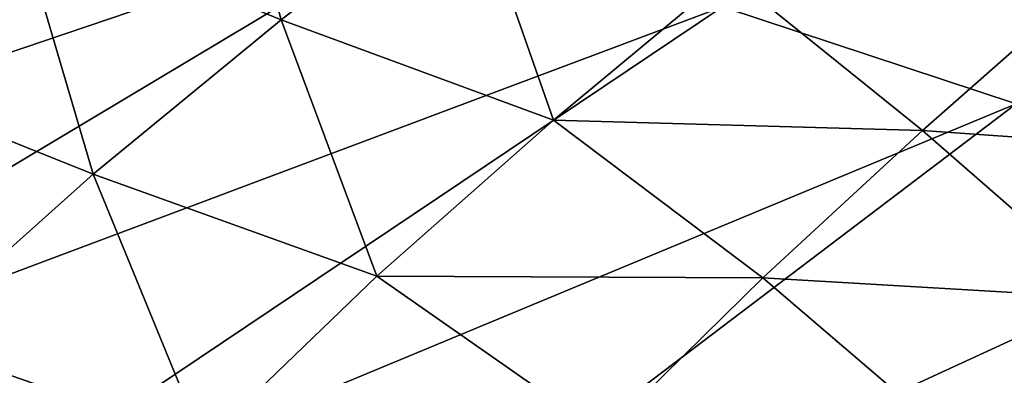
# Model space of a CAD drawing. Header units: metres. Extents: x -92 to 264, y -100 to 50.
# Tile 499 of 656: x 173.17 to 179.22, y -2.11 to 0.07. Entities that reach past the tile are written whole.
import ezdxf

# ---------------------------------------------------------------- set-up
doc = ezdxf.new("R2010")
doc.units = ezdxf.units.M
doc.layers.add('solid_21062050_01', color=7, linetype='CONTINUOUS')

msp = doc.modelspace()

# ---------------------------------------------------------------- linework, layer by layer
at = {"layer": 'solid_21062050_01'}
for points in [[(183.329407, 3.15021, 193.048279), (177.486923, 0.152544, 197.288513), (179.289719, -0.443986, 198.945435)], [(174.340012, 1.484437, 193.589035), (173.016754, 2.210972, 191.571014), (166.643494, -0.869712, 194.890289)], [(173.149002, 0.740162, 133.290894), (174.362396, 1.612582, 131.151871), (174.776993, 0.072344, 133.694366)], [(174.362396, 1.612582, 131.151871), (175.922607, 0.958396, 131.519211), (174.776993, 0.072344, 133.694366)], [(174.340012, 1.484437, 193.589035), (166.643494, -0.869712, 194.890289), (168.304504, -1.756286, 197.352844)], [(175.833374, 0.796775, 195.499084), (174.340012, 1.484437, 193.589035), (168.304504, -1.756286, 197.352844)], [(174.776993, 0.072344, 133.694366), (175.922607, 0.958396, 131.519211), (176.449799, -0.544254, 134.06311)], [(175.922607, 0.958396, 131.519211), (177.525696, 0.352829, 131.855728), (176.449799, -0.544254, 134.06311)], [(175.833374, 0.796775, 195.499084), (168.304504, -1.756286, 197.352844), (170.17041, -2.594793, 199.681885)], [(177.486923, 0.152544, 197.288513), (175.833374, 0.796775, 195.499084), (170.17041, -2.594793, 199.681885)], [(171.926804, -0.195214, 135.513092), (173.149002, 0.740162, 133.290894), (173.62294, -0.876458, 135.949539)], [(173.149002, 0.740162, 133.290894), (174.776993, 0.072344, 133.694366), (173.62294, -0.876458, 135.949539)], [(178.714844, -0.60812, 133.166946), (176.449799, -0.544254, 134.06311), (177.525696, 0.352829, 131.855728)], [(179.672104, 0.23914, 131.033951), (178.714844, -0.60812, 133.166946), (177.525696, 0.352829, 131.855728)], [(180.800522, -0.754896, 132.537598), (178.714844, -0.60812, 133.166946), (179.672104, 0.23914, 131.033951)], [(177.486923, 0.152544, 197.288513), (170.17041, -2.594793, 199.681885), (172.229141, -3.379812, 201.86235)], [(179.289719, -0.443986, 198.945435), (177.486923, 0.152544, 197.288513), (172.229141, -3.379812, 201.86235)], [(173.62294, -0.876458, 135.949539), (174.776993, 0.072344, 133.694366), (175.365326, -1.503778, 136.347458)], [(174.776993, 0.072344, 133.694366), (176.449799, -0.544254, 134.06311), (175.365326, -1.503778, 136.347458)], [(171.926804, -0.195214, 135.513092), (173.62294, -0.876458, 135.949539), (172.488007, -1.891382, 138.295074)], [(179.289719, -0.443986, 198.945435), (172.229141, -3.379812, 201.86235), (174.467422, -4.106268, 203.880157)], [(181.229782, -0.98886, 200.458878), (179.289719, -0.443986, 198.945435), (174.467422, -4.106268, 203.880157)], [(177.733765, -1.512149, 135.364532), (175.365326, -1.503778, 136.347458), (176.449799, -0.544254, 134.06311)], [(178.714844, -0.60812, 133.166946), (177.733765, -1.512149, 135.364532), (176.449799, -0.544254, 134.06311)], [(179.89743, -1.640941, 134.73056), (177.733765, -1.512149, 135.364532), (178.714844, -0.60812, 133.166946)], [(179.89743, -1.640941, 134.73056), (178.714844, -0.60812, 133.166946), (180.800522, -0.754896, 132.537598)], [(172.488007, -1.891382, 138.295074), (173.62294, -0.876458, 135.949539), (174.300964, -2.528916, 138.718704)], [(173.62294, -0.876458, 135.949539), (175.365326, -1.503778, 136.347458), (174.300964, -2.528916, 138.718704)], [(181.229782, -0.98886, 200.458878), (174.467422, -4.106268, 203.880157), (176.870743, -4.769465, 205.72226)], [(183.294281, -1.478467, 201.818817), (181.229782, -0.98886, 200.458878), (176.870743, -4.769465, 205.72226)], [(176.755768, -2.475667, 137.635452), (174.300964, -2.528916, 138.718704), (175.365326, -1.503778, 136.347458)], [(177.733765, -1.512149, 135.364532), (176.755768, -2.475667, 137.635452), (175.365326, -1.503778, 136.347458)], [(183.294281, -1.478467, 201.818817), (176.870743, -4.769465, 205.72226), (179.423584, -5.365117, 207.376755)], [(178.985214, -2.584861, 136.990448), (176.755768, -2.475667, 137.635452), (177.733765, -1.512149, 135.364532)], [(178.985214, -2.584861, 136.990448), (177.733765, -1.512149, 135.364532), (179.89743, -1.640941, 134.73056)], [(178.985214, -2.584861, 136.990448), (179.89743, -1.640941, 134.73056), (181.623474, -2.165901, 135.136932)], [(171.399673, -2.975798, 140.741333), (172.488007, -1.891382, 138.295074), (173.285416, -3.622839, 141.186829)], [(172.488007, -1.891382, 138.295074), (174.300964, -2.528916, 138.718704), (173.285416, -3.622839, 141.186829)]]:
    msp.add_3dface(points, dxfattribs=at)

doc.saveas('drawing.dxf')
